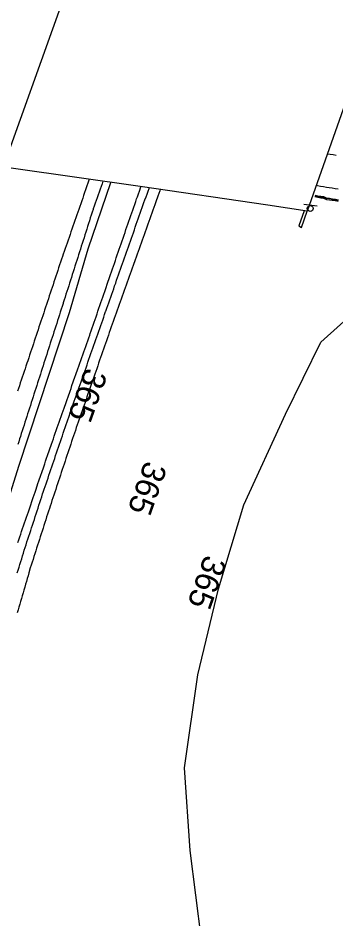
# Model space of a CAD drawing. Extents: x 1901471 to 1963503, y 756461 to 799997.
# Drawn here: x 1940925 to 1941032.1, y 780165.3 to 780468.7 of the extents above; entities that cross this region are included whole.
import ezdxf

# ---------------------------------------------------------------- set-up
doc = ezdxf.new("R2010")
doc.units = 0
for name, color, linetype in [('RD_EX_Bldg', 7, 'Continuous'), ('RD_EX_BldgApp', 7, 'Continuous'), ('RD_EX_Bridge', 7, 'Continuous'), ('RD_EX_Conc', 7, 'Continuous'), ('RD_EX_DR_ErosCtrl', 7, 'Continuous'), ('RD_EX_GuardRail', 7, 'Continuous'), ('RD_EX_H2O', 7, 'Continuous'), ('RD_EX_Road', 7, 'Continuous'), ('RD_EX_VEG', 7, 'Continuous'), ('RD_HC_Cl', 7, 'Continuous'), ('RD_HC_TX_Sta50', 7, 'Continuous')]:
    doc.layers.add(name, color=color, linetype=linetype)

# ---------------------------------------------------------------- blocks, each defined once
blk = doc.blocks.new('SIGN')
at = {"layer": 'RD_EX_BldgApp'}
blk.add_line((-4.52, -2.02), (4.48, -2.02), dxfattribs=at)
blk.add_circle((0, 0), 2, dxfattribs=at)

msp = doc.modelspace()

# ---------------------------------------------------------------- linework, layer by layer
at = {"layer": 'RD_EX_Bldg'}
for points in [[(1941021.35, 780403.76), (1941019.57, 780398.7), (1941020.48, 780398.2)], [(1941020.48, 780398.2), (1941022.4, 780403.67)]]:
    msp.add_lwpolyline(points, dxfattribs=at)
at = {"layer": 'RD_EX_Bridge'}
msp.add_lwpolyline([(1940781.43, 780508.5), (1940836.05, 780500.76), (1940891.91, 780492.77), (1940921.39, 780488.51), (1940956.52, 780483.54), (1940983.25, 780479.64), (1941021.4, 780473.85), (1941045.95, 780470.41), (1941022.38, 780403.6), (1941009.13, 780405.7), (1940966.13, 780411.91), (1940923.46, 780417.99), (1940884.38, 780423.8), (1940850.55, 780428.74), (1940814.56, 780433.94), (1940780.35, 780438.96), (1940757.53, 780442)], close=True, dxfattribs=at)
at = {"layer": 'RD_EX_Conc'}
for points in [[(1941032.92, 780407.36), (1941031.94, 780407.58), (1941030.95, 780407.71), (1941029.96, 780407.87), (1941028.97, 780408.03), (1941028.03, 780408.42), (1941027.04, 780408.58), (1941026.05, 780408.75), (1941025.07, 780408.91)], [(1941032.9, 780407.24), (1941031.92, 780407.46), (1941030.93, 780407.59), (1941029.94, 780407.75), (1941028.95, 780407.91), (1941027.99, 780408.2), (1941027, 780408.36), (1941026.02, 780408.52), (1941025.01, 780408.59), (1941025.98, 780408.34), (1941026.97, 780408.17), (1941027.96, 780408.01), (1941028.91, 780407.63), (1941029.9, 780407.48), (1941030.88, 780407.31), (1941031.88, 780407.19), (1941032.85, 780406.96)]]:
    msp.add_lwpolyline(points, dxfattribs=at)
at = {"layer": 'RD_EX_DR_ErosCtrl'}
for points in [[(1940924.91, 780292.03), (1940925.23, 780292.98), (1940925.56, 780293.92), (1940925.88, 780294.87), (1940926.2, 780295.81), (1940926.53, 780296.76), (1940926.85, 780297.71), (1940927.18, 780298.65), (1940927.5, 780299.6), (1940927.82, 780300.54), (1940928.15, 780301.49), (1940928.47, 780302.44), (1940928.8, 780303.38), (1940930.09, 780307.17), (1940930.74, 780309.06), (1940931.06, 780310), (1940931.71, 780311.9), (1940932.03, 780312.84), (1940932.68, 780314.74), (1940933.01, 780315.68), (1940933.65, 780317.57), (1940933.98, 780318.52), (1940934.3, 780319.47), (1940934.63, 780320.41), (1940934.95, 780321.36), (1940936.25, 780325.14), (1940936.56, 780326.03), (1940936.89, 780326.97), (1940937.22, 780327.91), (1940937.55, 780328.86), (1940937.88, 780329.8), (1940938.21, 780330.74), (1940938.54, 780331.69), (1940938.87, 780332.63), (1940939.2, 780333.57), (1940939.53, 780334.52), (1940939.86, 780335.46), (1940940.2, 780336.41), (1940940.53, 780337.35), (1940941.19, 780339.24), (1940941.52, 780340.18), (1940941.85, 780341.12), (1940942.51, 780343.01), (1940942.84, 780343.95), (1940943.17, 780344.9), (1940944.17, 780347.73), (1940944.5, 780348.67), (1940945.16, 780350.56), (1940945.49, 780351.5), (1940945.82, 780352.45), (1940946.15, 780353.39), (1940946.48, 780354.33), (1940946.81, 780355.28), (1940947.14, 780356.22), (1940947.48, 780357.17), (1940947.81, 780358.11), (1940948.14, 780359.05), (1940948.47, 780360), (1940948.8, 780360.94), (1940949.13, 780361.88), (1940949.32, 780362.44), (1940949.65, 780363.38), (1940949.97, 780364.33), (1940950.3, 780365.27), (1940950.62, 780366.22), (1940950.95, 780367.16), (1940951.27, 780368.11), (1940951.6, 780369.05), (1940951.93, 780370), (1940952.25, 780370.94), (1940952.58, 780371.89), (1940952.9, 780372.84), (1940953.23, 780373.78), (1940953.55, 780374.73), (1940953.88, 780375.67), (1940954.2, 780376.62), (1940954.53, 780377.56), (1940955.18, 780379.45), (1940955.83, 780381.35), (1940956.16, 780382.29), (1940956.48, 780383.24), (1940956.81, 780384.18), (1940957.14, 780385.13), (1940957.46, 780386.07), (1940957.79, 780387.02), (1940958.11, 780387.96), (1940958.44, 780388.91), (1940958.76, 780389.85), (1940959.09, 780390.8), (1940959.42, 780391.75), (1940959.74, 780392.69), (1940960.07, 780393.64), (1940960.39, 780394.58), (1940960.72, 780395.53), (1940961.04, 780396.47), (1940961.37, 780397.42), (1940961.7, 780398.36), (1940962.02, 780399.31), (1940962.35, 780400.25), (1940962.67, 780401.2), (1940963, 780402.15), (1940963.32, 780403.09), (1940963.65, 780404.04), (1940963.97, 780404.98), (1940964.3, 780405.93), (1940964.63, 780406.87), (1940964.95, 780407.82), (1940965.2, 780408.5), (1940965.54, 780409.44), (1940965.88, 780410.38), (1940966.41, 780411.87)], [(1940972.9, 780410.93), (1940972.77, 780410.54), (1940972.43, 780409.6), (1940972.1, 780408.66), (1940971.43, 780406.77), (1940971.09, 780405.83), (1940970.76, 780404.89), (1940970.43, 780403.95), (1940970.09, 780403), (1940969.76, 780402.06), (1940969.42, 780401.12), (1940968.76, 780399.23), (1940968.42, 780398.29), (1940968.17, 780397.59), (1940967.84, 780396.65), (1940967.5, 780395.71), (1940967.16, 780394.77), (1940966.83, 780393.83), (1940966.49, 780392.89), (1940966.15, 780391.94), (1940965.82, 780391), (1940965.48, 780390.06), (1940965.14, 780389.12), (1940964.81, 780388.18), (1940964.47, 780387.24), (1940963.8, 780385.35), (1940963.46, 780384.41), (1940963.12, 780383.47), (1940962.79, 780382.53), (1940962.45, 780381.59), (1940962.11, 780380.64), (1940961.78, 780379.7), (1940961.44, 780378.76), (1940961.1, 780377.82), (1940960.77, 780376.88), (1940960.43, 780375.94), (1940960.09, 780375), (1940959.76, 780374.05), (1940959.42, 780373.11), (1940959.08, 780372.17), (1940958.75, 780371.23), (1940958.41, 780370.29), (1940958.07, 780369.35), (1940957.74, 780368.4), (1940957.4, 780367.46), (1940957.06, 780366.52), (1940956.39, 780364.64), (1940956.05, 780363.7), (1940955.72, 780362.75), (1940955.43, 780361.92), (1940955.1, 780360.98), (1940954.77, 780360.03), (1940954.45, 780359.09), (1940954.12, 780358.14), (1940953.79, 780357.2), (1940953.46, 780356.26), (1940953.14, 780355.31), (1940952.81, 780354.37), (1940952.48, 780353.42), (1940952.15, 780352.48), (1940951.83, 780351.53), (1940951.5, 780350.59), (1940951.17, 780349.64), (1940950.84, 780348.7), (1940950.52, 780347.75), (1940950.19, 780346.81), (1940949.86, 780345.86), (1940949.53, 780344.92), (1940949.21, 780343.97), (1940948.88, 780343.03), (1940948.55, 780342.08), (1940948.22, 780341.14), (1940947.9, 780340.19), (1940947.57, 780339.25), (1940947.24, 780338.3), (1940946.91, 780337.36), (1940946.59, 780336.41), (1940946.26, 780335.47), (1940945.93, 780334.52), (1940945.28, 780332.63), (1940944.95, 780331.69), (1940944.62, 780330.74), (1940944.3, 780329.8), (1940943.97, 780328.85), (1940943.36, 780327.03), (1940943.05, 780326.08), (1940942.73, 780325.13), (1940942.42, 780324.19), (1940942.1, 780323.24), (1940941.78, 780322.29), (1940941.47, 780321.34), (1940941.15, 780320.39), (1940940.84, 780319.44), (1940940.52, 780318.49), (1940939.89, 780316.59), (1940939.58, 780315.65), (1940939.26, 780314.7), (1940938.94, 780313.75), (1940938.63, 780312.8), (1940938.31, 780311.85), (1940938, 780310.9), (1940937.68, 780309.95), (1940937.37, 780309), (1940937.05, 780308.05), (1940936.73, 780307.11), (1940936.42, 780306.16), (1940936.1, 780305.21), (1940935.79, 780304.26), (1940935.55, 780303.51), (1940935.24, 780302.56), (1940934.94, 780301.61), (1940934.63, 780300.66), (1940934.32, 780299.71), (1940934.02, 780298.75), (1940933.71, 780297.8), (1940933.41, 780296.85), (1940933.1, 780295.9), (1940932.79, 780294.95), (1940932.49, 780293.99), (1940932.18, 780293.04), (1940931.88, 780292.09), (1940931.57, 780291.14), (1940931.26, 780290.19), (1940930.96, 780289.24), (1940930.65, 780288.28), (1940930.35, 780287.33), (1940930.04, 780286.38), (1940929.73, 780285.43), (1940929.43, 780284.48), (1940929.12, 780283.52), (1940928.63, 780281.82), (1940928.35, 780280.86), (1940928.07, 780279.9), (1940927.79, 780278.94), (1940927.51, 780277.98), (1940927.23, 780277.02), (1940926.96, 780276.06), (1940926.68, 780275.1), (1940926.4, 780274.14), (1940926.12, 780273.18), (1940925.84, 780272.22), (1940925.56, 780271.26), (1940925.28, 780270.3), (1940925.01, 780269.34), (1940924.73, 780268.37)]]:
    msp.add_lwpolyline(points, dxfattribs=at)
at = {"layer": 'RD_EX_GuardRail'}
msp.add_lwpolyline([(1940913.18, 780279.28), (1940925.3, 780317.73), (1940942.35, 780369.57), (1940948.63, 780390.95), (1940956.26, 780413.32)], dxfattribs=at)
at = {"layer": 'RD_EX_H2O'}
msp.add_lwpolyline([(1940924.74, 780281.79), (1940925.04, 780282.75), (1940925.33, 780283.7), (1940925.63, 780284.66), (1940925.92, 780285.61), (1940926.22, 780286.57), (1940926.52, 780287.52), (1940926.81, 780288.48), (1940927.11, 780289.43), (1940927.39, 780290.35), (1940927.7, 780291.3), (1940928.01, 780292.25), (1940928.32, 780293.2), (1940928.63, 780294.15), (1940928.94, 780295.1), (1940929.25, 780296.05), (1940929.56, 780297), (1940929.87, 780297.95), (1940930.18, 780298.9), (1940930.5, 780299.85), (1940930.81, 780300.8), (1940931.12, 780301.75), (1940931.43, 780302.7), (1940931.74, 780303.65), (1940932.05, 780304.6), (1940932.36, 780305.55), (1940932.67, 780306.5), (1940932.98, 780307.46), (1940933.29, 780308.41), (1940933.5, 780309.03), (1940933.82, 780309.98), (1940934.14, 780310.93), (1940934.46, 780311.87), (1940934.78, 780312.82), (1940935.1, 780313.77), (1940935.42, 780314.72), (1940935.74, 780315.66), (1940936.07, 780316.61), (1940936.39, 780317.56), (1940936.71, 780318.5), (1940937.03, 780319.45), (1940937.35, 780320.4), (1940937.67, 780321.34), (1940937.99, 780322.29), (1940938.31, 780323.24), (1940938.64, 780324.19), (1940938.96, 780325.13), (1940939.28, 780326.08), (1940939.6, 780327.03), (1940939.92, 780327.97), (1940940.24, 780328.92), (1940940.56, 780329.87), (1940940.88, 780330.81), (1940941.21, 780331.76), (1940941.53, 780332.71), (1940941.85, 780333.66), (1940941.95, 780333.95), (1940942.28, 780334.9), (1940942.61, 780335.84), (1940942.94, 780336.79), (1940943.27, 780337.73), (1940943.6, 780338.67), (1940943.93, 780339.62), (1940944.26, 780340.56), (1940944.59, 780341.5), (1940944.93, 780342.45), (1940945.26, 780343.39), (1940945.59, 780344.34), (1940945.92, 780345.28), (1940946.25, 780346.22), (1940946.58, 780347.17), (1940946.91, 780348.11), (1940947.24, 780349.05), (1940947.57, 780350), (1940947.9, 780350.94), (1940948.23, 780351.89), (1940948.56, 780352.83), (1940948.89, 780353.77), (1940949.22, 780354.72), (1940949.55, 780355.66), (1940949.88, 780356.6), (1940950.22, 780357.55), (1940950.55, 780358.49), (1940950.88, 780359.44), (1940951.21, 780360.38), (1940951.54, 780361.32), (1940951.87, 780362.27), (1940952.2, 780363.21), (1940952.53, 780364.15), (1940952.86, 780365.1), (1940953.19, 780366.04), (1940953.52, 780366.99), (1940953.85, 780367.93), (1940954.18, 780368.87), (1940954.51, 780369.82), (1940954.57, 780369.98), (1940954.9, 780370.93), (1940955.23, 780371.87), (1940955.57, 780372.81), (1940955.9, 780373.76), (1940956.23, 780374.7), (1940956.56, 780375.64), (1940956.89, 780376.59), (1940957.22, 780377.53), (1940957.55, 780378.47), (1940957.89, 780379.42), (1940958.22, 780380.36), (1940958.55, 780381.3), (1940958.88, 780382.25), (1940959.21, 780383.19), (1940959.54, 780384.13), (1940959.87, 780385.08), (1940960.2, 780386.02), (1940960.54, 780386.97), (1940960.87, 780387.91), (1940961.2, 780388.85), (1940961.53, 780389.8), (1940961.86, 780390.74), (1940962.19, 780391.68), (1940962.52, 780392.63), (1940962.86, 780393.57), (1940963.19, 780394.51), (1940963.52, 780395.46), (1940963.85, 780396.4), (1940964.18, 780397.34), (1940964.51, 780398.29), (1940964.84, 780399.23), (1940965.17, 780400.17), (1940965.51, 780401.12), (1940965.84, 780402.06), (1940966.17, 780403), (1940966.5, 780403.95), (1940966.83, 780404.89), (1940967.16, 780405.84), (1940967.42, 780406.58), (1940967.77, 780407.52), (1940968.11, 780408.46), (1940968.45, 780409.4), (1940968.79, 780410.34), (1940969.13, 780411.28), (1940969.2, 780411.47)], dxfattribs=at)
at = {"layer": 'RD_EX_Road'}
for points in [[(1941029.22, 780422.99), (1941030.2, 780422.84), (1941031.19, 780422.69), (1941032.18, 780422.53)], [(1940948.94, 780414.36), (1940948.83, 780414.05), (1940948.51, 780413.1), (1940948.19, 780412.16), (1940947.88, 780411.21), (1940947.76, 780410.86), (1940947.43, 780409.91), (1940947.1, 780408.97), (1940946.77, 780408.03), (1940946.45, 780407.08), (1940946.12, 780406.14), (1940945.79, 780405.19), (1940945.46, 780404.25), (1940945.13, 780403.3), (1940944.8, 780402.36), (1940944.48, 780401.42), (1940944.15, 780400.47), (1940943.82, 780399.53), (1940943.49, 780398.58), (1940943.16, 780397.64), (1940942.83, 780396.69), (1940942.51, 780395.75), (1940942.18, 780394.81), (1940941.85, 780393.86), (1940941.52, 780392.92), (1940941.19, 780391.97), (1940940.86, 780391.03), (1940940.54, 780390.08), (1940940.21, 780389.14), (1940939.94, 780388.38), (1940939.63, 780387.43), (1940939.31, 780386.48), (1940939, 780385.53), (1940938.68, 780384.58), (1940938.37, 780383.63), (1940938.05, 780382.68), (1940937.73, 780381.73), (1940937.42, 780380.79), (1940937.1, 780379.84), (1940936.79, 780378.89), (1940936.47, 780377.94), (1940936.16, 780376.99), (1940935.84, 780376.04), (1940935.52, 780375.09), (1940935.21, 780374.14), (1940934.89, 780373.19), (1940934.58, 780372.25), (1940934.26, 780371.3), (1940933.95, 780370.35), (1940933.63, 780369.4), (1940933.32, 780368.45), (1940933, 780367.5), (1940932.68, 780366.55), (1940932.37, 780365.6), (1940932.05, 780364.65), (1940931.74, 780363.71), (1940931.42, 780362.76), (1940931.11, 780361.81), (1940930.79, 780360.86), (1940930.48, 780359.91), (1940930.16, 780358.96), (1940929.84, 780358.01), (1940929.53, 780357.06), (1940929.21, 780356.12), (1940928.9, 780355.17), (1940928.58, 780354.22), (1940928.27, 780353.27), (1940927.99, 780352.45), (1940927.67, 780351.5), (1940927.35, 780350.55), (1940927.04, 780349.61), (1940926.72, 780348.66), (1940926.4, 780347.71), (1940926.08, 780346.76), (1940925.76, 780345.82), (1940925.44, 780344.87), (1940925.12, 780343.92), (1940924.8, 780342.97)], [(1940953.6, 780413.7), (1940953.32, 780412.9), (1940952.99, 780411.96), (1940952.66, 780411.02), (1940952.32, 780410.07), (1940951.99, 780409.13), (1940951.66, 780408.19), (1940951.33, 780407.24), (1940950.99, 780406.3), (1940950.66, 780405.36), (1940950.33, 780404.41), (1940950.26, 780404.22), (1940949.95, 780403.26), (1940949.65, 780402.31), (1940949.35, 780401.36), (1940949.04, 780400.41), (1940948.74, 780399.45), (1940948.44, 780398.5), (1940948.13, 780397.55), (1940947.83, 780396.59), (1940947.52, 780395.64), (1940947.22, 780394.69), (1940946.92, 780393.74), (1940946.61, 780392.78), (1940946.31, 780391.83), (1940946.01, 780390.88), (1940945.7, 780389.93), (1940945.4, 780388.97), (1940945.09, 780388.02), (1940944.79, 780387.07), (1940944.49, 780386.12), (1940944.18, 780385.16), (1940943.88, 780384.21), (1940943.58, 780383.26), (1940943.27, 780382.3), (1940942.97, 780381.35), (1940942.66, 780380.4), (1940942.36, 780379.45), (1940942.06, 780378.49), (1940941.75, 780377.54), (1940941.45, 780376.59), (1940941.15, 780375.64), (1940940.84, 780374.68), (1940940.54, 780373.73), (1940940.23, 780372.78), (1940940.15, 780372.52), (1940939.85, 780371.57), (1940939.54, 780370.62), (1940939.24, 780369.67), (1940938.93, 780368.71), (1940938.62, 780367.76), (1940938.32, 780366.81), (1940938.01, 780365.86), (1940937.71, 780364.91), (1940937.4, 780363.95), (1940937.1, 780363), (1940936.79, 780362.05), (1940936.48, 780361.1), (1940936.18, 780360.15), (1940935.87, 780359.19), (1940935.57, 780358.24), (1940935.26, 780357.29), (1940934.96, 780356.34), (1940934.65, 780355.39), (1940934.34, 780354.43), (1940934.04, 780353.48), (1940933.73, 780352.53), (1940933.43, 780351.58), (1940933.12, 780350.62), (1940932.82, 780349.67), (1940932.51, 780348.72), (1940932.21, 780347.77), (1940931.9, 780346.82), (1940931.59, 780345.86), (1940931.29, 780344.91), (1940930.98, 780343.96), (1940930.68, 780343.01), (1940930.37, 780342.06), (1940930.07, 780341.1), (1940929.76, 780340.15), (1940929.45, 780339.2), (1940929.15, 780338.25), (1940928.84, 780337.3), (1940928.54, 780336.34), (1940928.23, 780335.39), (1940927.93, 780334.44), (1940927.62, 780333.49), (1940927.31, 780332.54), (1940927.01, 780331.58), (1940926.7, 780330.63), (1940926.4, 780329.68), (1940926.09, 780328.73), (1940925.79, 780327.77), (1940925.51, 780326.92), (1940925.23, 780325.96), (1940924.94, 780325.01)], [(1941032.83, 780411.01), (1941031.84, 780411.17), (1941030.85, 780411.34), (1941029.87, 780411.5), (1941028.88, 780411.67), (1941027.9, 780411.83), (1941026.91, 780412), (1941025.92, 780412.16), (1941025.43, 780412.24)]]:
    msp.add_lwpolyline(points, dxfattribs=at)
at = {"layer": 'RD_EX_VEG'}
msp.add_lwpolyline([(1940986.76, 780158.25), (1940983.03, 780188.37), (1940981.03, 780216.15), (1940985.59, 780247.44), (1940992.52, 780276.48), (1941001.05, 780304.74), (1941015.16, 780335.29), (1941027.04, 780359.48), (1941039.2, 780370.46), (1941065.44, 780374.45), (1941102.62, 780377.27), (1941123.28, 780378.98), (1941161.78, 780367.97), (1941195.58, 780353.5), (1941214.69, 780348.03), (1941236.09, 780326.92), (1941236.29, 780310.38), (1941231.09, 780298.21), (1941241.8, 780269.94)], dxfattribs=at)
at = {"layer": 'RD_HC_Cl'}
msp.add_line((1941934.1, 783249.34), (1940101.04, 778132.85), dxfattribs=at)

# ---------------------------------------------------------------- block references
at = {"layer": 'RD_EX_Bldg', "xscale": 0.5039370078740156, "yscale": 0.5039370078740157, "rotation": 172.934783}
msp.add_blockref('SIGN', (1941023.45, 780404.55), dxfattribs=at)

# ---------------------------------------------------------------- texts
at = {"layer": 'RD_HC_TX_Sta50'}
for rotation, p in [(250.288, (1940947.74, 780351.28)), (250.2909, (1940967.84, 780319.93)), (250.2892, (1940987.97, 780288.26))]:
    msp.add_text('365', height=8, rotation=rotation, dxfattribs=at).set_placement(p)

doc.saveas('drawing.dxf')
